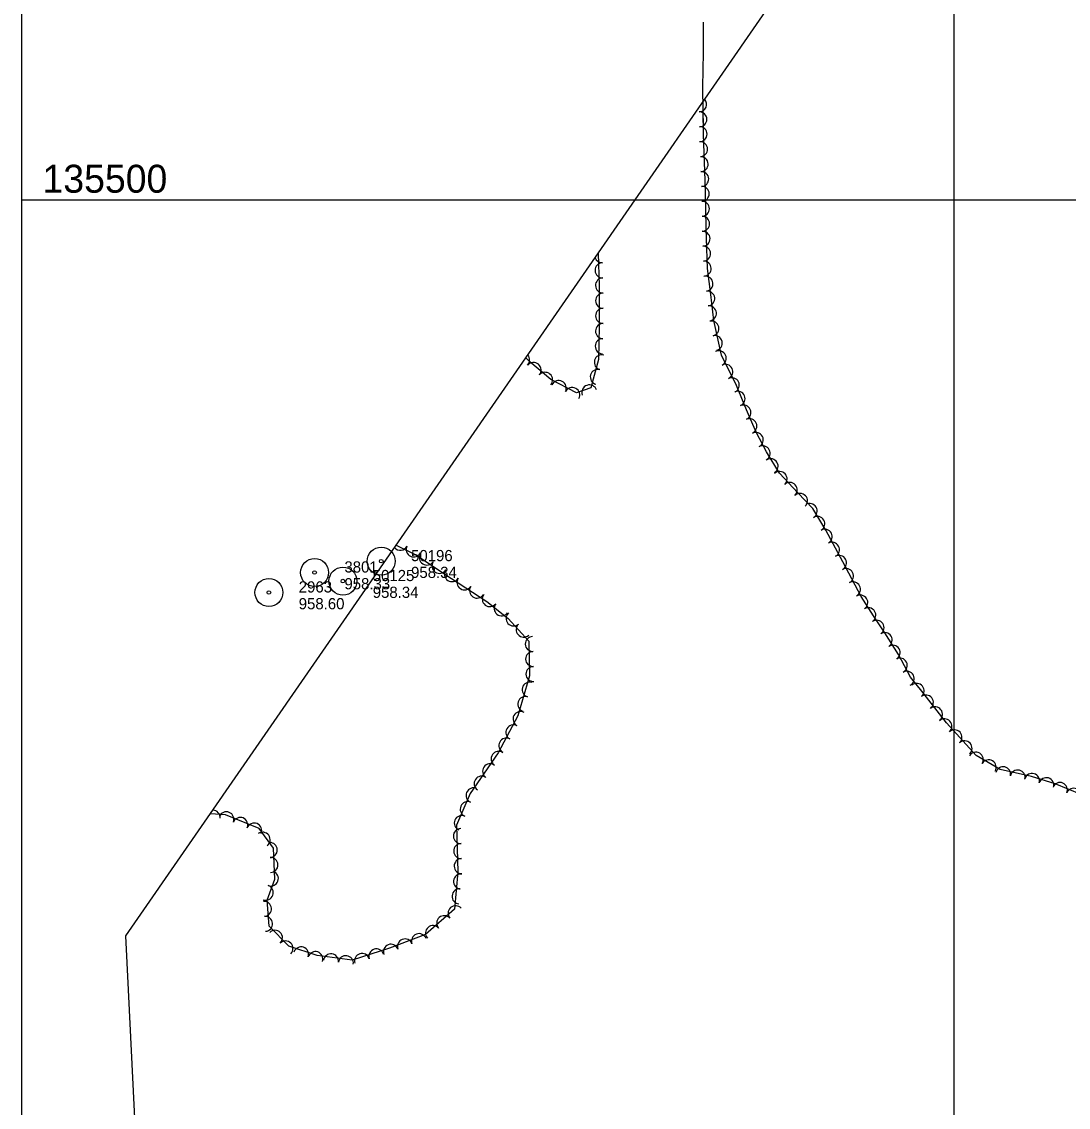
# Model space of a CAD drawing. Extents: x 353423 to 364002, y 127000 to 201942.
# Drawn here: x 360000 to 360561, y 135013 to 135595 of the extents above; entities that cross this region are included whole.
import ezdxf

# ---------------------------------------------------------------- set-up
doc = ezdxf.new("R2010")
doc.units = 0
for name, color, linetype in [('E_FEN_Generic', 7, 'Continuous'), ('E_LAND_TreeLine', 7, 'Continuous'), ('E_RDWY_AsphConc', 7, 'Continuous'), ('E_RDWY_Gravel', 7, 'Continuous')]:
    doc.layers.add(name, color=color, linetype=linetype)

msp = doc.modelspace()

# ---------------------------------------------------------------- linework, layer by layer
at = {"layer": 'E_FEN_Generic'}
for points in [[(360568.21, 135180.85), (360554.14, 135186.72), (360541.47, 135190.53), (360524.72, 135194.28), (360511.9, 135201.92), (360496.01, 135219.38), (360482.78, 135236.44), (360476.55, 135243.91), (360470.2, 135255.99), (360462.81, 135267.63), (360456.71, 135276.82), (360450.16, 135287.15), (360440.42, 135305.76), (360431.15, 135322.76), (360424.26, 135334.28), (360416.2, 135342.74), (360406.44, 135353.31), (360399.32, 135364.73), (360393.87, 135375.38), (360388.75, 135387.21), (360383.24, 135400.36), (360375.31, 135416.67), (360371.09, 135435.2), (360369.52, 135449.16), (360367.83, 135463.1), (360367.02, 135484.64), (360366.74, 135505.24), (360365.6, 135534.99), (360365.34, 135560.4), (360365.59, 135578.97), (360365.6, 135595.23)], [(360568.21, 135180.85), (360554.14, 135186.72), (360541.47, 135190.53), (360524.72, 135194.28), (360511.9, 135201.92), (360496.01, 135219.38), (360482.78, 135236.44), (360476.55, 135243.91), (360470.2, 135255.99), (360462.81, 135267.63), (360456.71, 135276.82), (360450.16, 135287.15), (360440.42, 135305.76), (360431.15, 135322.76), (360424.26, 135334.28), (360416.2, 135342.74), (360406.44, 135353.31), (360399.32, 135364.73), (360393.87, 135375.38), (360388.75, 135387.21), (360383.24, 135400.36), (360375.31, 135416.67), (360371.09, 135435.2), (360369.52, 135449.16), (360367.83, 135463.1), (360367.02, 135484.64), (360366.74, 135505.24), (360365.6, 135534.99), (360365.42, 135552.56)], [(360309.2, 135471.27), (360309.64, 135453.77), (360309.71, 135432.1), (360309.36, 135414.31), (360305.18, 135399.11), (360297.53, 135396.36), (360283.72, 135403.5), (360272.56, 135413.03), (360270.35, 135415.1)], [(360200.88, 135314.67), (360211.31, 135309.47), (360230.42, 135296.81), (360249.35, 135284.38), (360260.93, 135275.3), (360271.95, 135263.23), (360272.37, 135244.67), (360266.06, 135223.16), (360255.42, 135203.21), (360240.44, 135181.41), (360233.25, 135164.54), (360233.94, 135139.41), (360232.06, 135119.49), (360216.45, 135105.77), (360197.15, 135098.53), (360177.22, 135092.12), (360158.4, 135094.53), (360143.23, 135099.56), (360132.66, 135110.26), (360131.66, 135124.29), (360135.74, 135135.59), (360135.11, 135152.1), (360127.4, 135162.73), (360109.3, 135170.08), (360101.26, 135170.64)]]:
    msp.add_lwpolyline(points, dxfattribs=at)
for centre, radius, start, end in [((360363.34, 135551.16), 4, 270.58928, 42.08969), ((360363.42, 135543.16), 4, 270.58928, 90.57396), ((360363.5, 135535.15), 4, 270.58928, 90.57396), ((360363.81, 135527.09), 4, 272.20626, 92.19094), ((360364.11, 135519.08), 4, 272.20626, 92.19094), ((360364.42, 135511.08), 4, 272.20626, 92.19094), ((360364.68, 135503.13), 4, 270.78087, 90.76554), ((360364.78, 135495.12), 4, 270.78087, 90.76554), ((360364.89, 135487.11), 4, 270.78087, 90.76554), ((360365.13, 135479.06), 4, 272.14273, 92.12741), ((360365.43, 135471.06), 4, 272.14273, 92.12741), ((360311.35, 135470.25), 4.07, 199.98637, 271.43947), ((360311.56, 135462.12), 4.07, 91.45479, 271.43947), ((360365.73, 135463.05), 4, 272.14273, 92.12741), ((360311.76, 135453.99), 4.07, 91.45479, 271.43947), ((360366.71, 135454.93), 4, 276.93988, 96.92455), ((360367.65, 135447), 4, 276.40548, 96.39016), ((360311.79, 135445.82), 4.07, 90.18486, 270.16954), ((360311.82, 135437.68), 4.07, 90.18486, 270.16954), ((360368.55, 135439.04), 4, 276.40548, 96.39016), ((360311.78, 135429.5), 4.07, 88.88089, 268.86557), ((360369.91, 135430.92), 4, 282.84026, 102.82494), ((360371.69, 135423.11), 4, 282.84026, 102.82494), ((360311.62, 135421.37), 4.07, 88.88089, 268.86557), ((360268.31, 135414.09), 4.07, 316.84076, 39.62915), ((360311.14, 135412.76), 4.07, 74.64474, 254.62941), ((360373.82, 135414.92), 4, 295.95372, 115.9384), ((360274.45, 135408.62), 4.07, 319.52158, 139.50626), ((360377.33, 135407.72), 4, 295.95372, 115.9384), ((360280.64, 135403.34), 4.07, 319.52158, 139.50626), ((360308.98, 135404.92), 4.07, 74.64474, 254.62941), ((360380.83, 135400.52), 4, 295.95372, 115.9384), ((360287.98, 135398.9), 4.07, 332.65158, 152.63626), ((360295.2, 135395.17), 4.07, 332.65158, 152.63626), ((360304.47, 135396.59), 4.07, 19.8349, 199.81958), ((360383.94, 135393.27), 4, 292.73784, 112.72252), ((360387.05, 135385.86), 4, 293.41241, 113.39709), ((360390.23, 135378.51), 4, 293.41241, 113.39709), ((360393.68, 135371.14), 4, 297.09925, 117.08393), ((360397.33, 135364.01), 4, 297.09925, 117.08393), ((360401.64, 135357.05), 4, 301.94668, 121.93135), ((360406.45, 135350.2), 4, 312.73213, 132.71681), ((360411.89, 135344.32), 4, 312.73213, 132.71681), ((360417.39, 135338.45), 4, 313.5929, 133.57758), ((360422.58, 135332.99), 4, 300.92824, 120.91292), ((360426.7, 135326.12), 4, 300.92824, 120.91292), ((360430.67, 135319.26), 4, 298.58742, 118.57209), ((360203.02, 135315.96), 4.03, 220.594, 333.50732), ((360210.22, 135312.37), 4.03, 153.52264, 333.50732), ((360434.5, 135312.23), 4, 298.58742, 118.57209), ((360217.3, 135308.03), 4.03, 146.49431, 326.47898), ((360224.01, 135303.59), 4.03, 146.49431, 326.47898), ((360438.33, 135305.2), 4, 298.58742, 118.57209), ((360230.72, 135299.14), 4.03, 146.49431, 326.47898), ((360442.04, 135298.14), 4, 297.63891, 117.62359), ((360237.44, 135294.72), 4.03, 146.70996, 326.69464), ((360445.75, 135291.04), 4, 297.63891, 117.62359), ((360244.17, 135290.3), 4.03, 146.70996, 326.69464), ((360251.02, 135285.75), 4.03, 141.91384, 321.89852), ((360449.73, 135283.9), 4, 302.38149, 122.36617), ((360257.36, 135280.78), 4.03, 141.91384, 321.89852), ((360263.74, 135275.35), 4.03, 132.39857, 312.38325), ((360454.02, 135277.14), 4, 302.38149, 122.36617), ((360269.17, 135269.4), 4.03, 132.39857, 312.38325), ((360458.45, 135270.41), 4, 303.62856, 123.61324), ((360274.09, 135261.66), 4.03, 91.31971, 271.30439), ((360462.8, 135263.74), 4, 302.39887, 122.38354), ((360467.09, 135256.98), 4, 302.39887, 122.38354), ((360274.28, 135253.61), 4.03, 91.31971, 271.30439), ((360470.91, 135250.14), 4, 297.73883, 117.7235), ((360274.46, 135245.56), 4.03, 91.31971, 271.30439), ((360474.63, 135243.05), 4, 297.73883, 117.7235), ((360272.37, 135237.16), 4.03, 73.65995, 253.64463), ((360479.98, 135236.52), 4, 309.82982, 129.81449), ((360270.1, 135229.43), 4.03, 73.65995, 253.64463), ((360484.9, 135230.29), 4, 307.79536, 127.78003), ((360267.5, 135221.38), 4.03, 61.93652, 241.92119), ((360489.8, 135223.96), 4, 307.79536, 127.78003), ((360263.71, 135214.28), 4.03, 61.93652, 241.92119), ((360494.85, 135217.53), 4, 312.32445, 132.30913), ((360500.24, 135211.61), 4, 312.32445, 132.30913), ((360259.92, 135207.17), 4.03, 61.93652, 241.92119), ((360505.64, 135205.69), 4, 312.32445, 132.30913), ((360255.78, 135200.01), 4.03, 55.50594, 235.49062), ((360511.69, 135199.61), 4, 329.21979, 149.20447), ((360251.22, 135193.37), 4.03, 55.50594, 235.49062), ((360518.57, 135195.51), 4, 329.21979, 149.20447), ((360526.31, 135191.78), 4, 347.38289, 167.36757), ((360534.12, 135190.03), 4, 347.38289, 167.36757), ((360246.66, 135186.74), 4.03, 55.50594, 235.49062), ((360541.78, 135188.25), 4, 343.28561, 163.27029), ((360549.45, 135185.95), 4, 343.28561, 163.27029), ((360242.32, 135180.46), 4.03, 66.92437, 246.90904), ((360556.78, 135183.35), 4, 337.34356, 157.32824), ((360564.17, 135180.26), 4, 337.34356, 157.32824), ((360239.17, 135173.05), 4.03, 66.92437, 246.90904), ((360102.47, 135168.44), 4.03, 356.05841, 89.26144), ((360109.76, 135167.62), 4.03, 337.88981, 157.87448), ((360117.22, 135164.59), 4.03, 337.88981, 157.87448), ((360124.68, 135161.56), 4.03, 337.88981, 157.87448), ((360236.01, 135165.64), 4.03, 66.92437, 246.90904), ((360129.2, 135156.66), 4.03, 305.96382, 125.94849), ((360235.52, 135158.64), 4.03, 91.58008, 271.56475), ((360133.04, 135151.13), 4.03, 272.18613, 92.17081), ((360235.74, 135150.6), 4.03, 91.58008, 271.56475), ((360133.35, 135143.09), 4.03, 272.18613, 92.17081), ((360235.96, 135142.55), 4.03, 91.58008, 271.56475), ((360133.6, 135135.86), 4.03, 250.17575, 70.16043), ((360235.57, 135134.26), 4.03, 84.60791, 264.59259), ((360130.87, 135128.29), 4.03, 250.17575, 70.16043), ((360234.81, 135126.25), 4.03, 84.60791, 264.59259), ((360129.89, 135119.59), 4.03, 274.06454, 94.04922), ((360232.65, 135117.2), 4.03, 41.309, 221.29368), ((360130.46, 135111.56), 4.03, 274.06454, 94.04922), ((360226.6, 135111.89), 4.03, 41.309, 221.29368), ((360135.8, 135104.08), 4.03, 314.64396, 134.62864), ((360220.56, 135106.58), 4.03, 41.309, 221.29368), ((360141.45, 135098.36), 4.03, 314.64396, 134.62864), ((360205.5, 135099.41), 4.03, 20.56338, 200.54806), ((360213.04, 135102.24), 4.03, 20.56338, 200.54806), ((360149.84, 135095.15), 4.03, 341.68038, 161.66506), ((360157.48, 135092.62), 4.03, 341.68038, 161.66506), ((360165.85, 135091.45), 4.03, 352.69345, 172.67813), ((360182.54, 135091.62), 4.03, 17.85065, 197.83533), ((360190.2, 135094.08), 4.03, 17.85065, 197.83533), ((360197.96, 135096.59), 4.03, 20.56338, 200.54806), ((360173.83, 135090.43), 4.03, 352.69345, 172.67813)]:
    msp.add_arc(centre, radius, start, end, dxfattribs=at)
at = {"layer": 'E_LAND_TreeLine'}
for p, q in [((360000, 134500), (360000, 136500)), ((360500, 134500), (360500, 136500)), ((360000, 135500), (364000, 135500))]:
    msp.add_line(p, q, dxfattribs=at)
at = {"layer": 'E_RDWY_AsphConc'}
for centre, radius in [((360192.79, 135306.09), 7.5), ((360157.06, 135300), 7.5), ((360192.79, 135306.09), 0.96), ((360157.06, 135300), 0.96), ((360172.24, 135295.39), 7.5), ((360132.55, 135289.28), 7.5), ((360172.24, 135295.39), 0.96), ((360132.55, 135289.28), 0.96)]:
    msp.add_circle(centre, radius, dxfattribs=at)
at = {"layer": 'E_RDWY_Gravel'}
msp.add_lwpolyline([(360081.63, 134583.34), (360055.9, 135105.05), (360854.06, 136259.02)], dxfattribs=at)

# ---------------------------------------------------------------- texts
at = {"layer": 'E_LAND_TreeLine'}
msp.add_text('  135500  ', height=15, dxfattribs=at).set_placement((360000, 135503.75))
at = {"layer": 'E_RDWY_AsphConc'}
for s, p in [('50196', (360208.79, 135306.09)), ('3801', (360173.06, 135300)), ('50125', (360188.24, 135295.39)), ('958.34', (360208.79, 135297.09)), ('2963', (360148.55, 135289.28)), ('958.33', (360173.06, 135291)), ('958.34', (360188.24, 135286.39)), ('958.60', (360148.55, 135280.28))]:
    msp.add_text(s, height=6, dxfattribs=at).set_placement(p)

doc.saveas('drawing.dxf')
